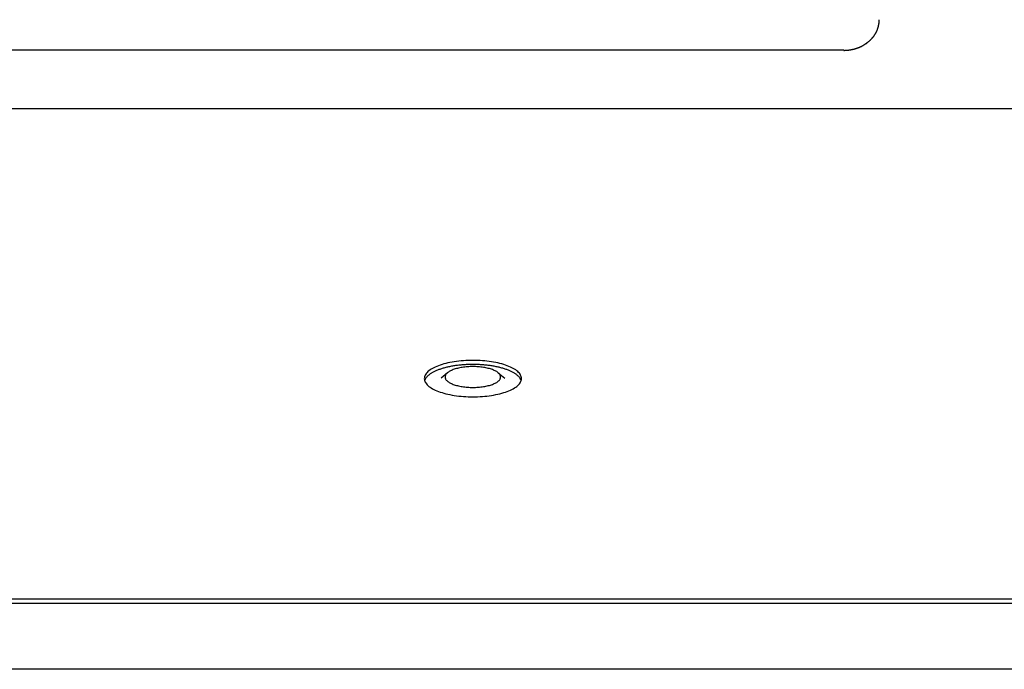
# Model space of a CAD drawing. Extents: x 1107 to 4046, y 937 to 3355.
# Tile 466 of 656: x 2189 to 2245, y 2599 to 2635. Entities that reach past the tile are written whole.
import ezdxf

# ---------------------------------------------------------------- set-up
doc = ezdxf.new("R2010")
doc.units = 0
doc.layers.add('KF_VIDA_L___C_REAR', color=7, linetype='CONTINUOUS')

# ---------------------------------------------------------------- blocks, each defined once
blk = doc.blocks.new('KF_VIDA_L___C_REAR')
at = {"layer": 'KF_VIDA_L___C_REAR'}
for p, q in [((49, 944.50636), (-49, 944.50636)), ((62, 941.19989), (-62, 941.19989)), ((26.563311, 926.268449), (26.197412, 925.958116)), ((29.436689, 926.268449), (29.802588, 925.958116)), ((-62, 913.479002), (62, 913.479002)), ((-62, 913.247206), (62, 913.247206)), ((62, 909.5), (-62, 909.5))]:
    blk.add_line(p, q, dxfattribs=at)
for points in [[(49, 944.506, 0), (49.0245, 944.506, 0), (49.0491, 944.507, 0), (49.0736, 944.508, 0), (49.0981, 944.508, 0), (49.1226, 944.51, 0), (49.1471, 944.511, 0), (49.1716, 944.513, 0), (49.196, 944.515, 0), (49.2204, 944.517, 0), (49.2448, 944.519, 0), (49.2692, 944.522, 0), (49.2935, 944.525, 0), (49.3177, 944.528, 0), (49.3419, 944.532, 0), (49.3661, 944.536, 0), (49.3902, 944.54, 0), (49.4142, 944.544, 0), (49.4382, 944.548, 0), (49.4621, 944.553, 0), (49.486, 944.558, 0), (49.5097, 944.564, 0), (49.5334, 944.569, 0), (49.557, 944.575, 0), (49.5806, 944.581, 0), (49.604, 944.587, 0), (49.6274, 944.594, 0), (49.6506, 944.601, 0), (49.6738, 944.608, 0), (49.6968, 944.615, 0), (49.7198, 944.622, 0), (49.7426, 944.63, 0), (49.7654, 944.638, 0), (49.788, 944.646, 0), (49.8105, 944.655, 0), (49.8329, 944.664, 0), (49.8551, 944.673, 0), (49.8772, 944.682, 0), (49.8992, 944.691, 0), (49.9211, 944.701, 0), (49.9428, 944.711, 0), (49.9644, 944.721, 0), (49.9858, 944.731, 0), (50.0071, 944.742, 0), (50.0282, 944.753, 0), (50.0492, 944.764, 0), (50.07, 944.775, 0), (50.0906, 944.787, 0), (50.1111, 944.798, 0), (50.1315, 944.81, 0), (50.1516, 944.822, 0), (50.1716, 944.835, 0), (50.1914, 944.847, 0), (50.211, 944.86, 0), (50.2305, 944.873, 0), (50.2497, 944.886, 0), (50.2688, 944.9, 0), (50.2877, 944.913, 0), (50.3063, 944.927, 0), (50.3248, 944.941, 0), (50.3431, 944.955, 0), (50.3612, 944.969, 0), (50.3791, 944.984, 0), (50.3968, 944.999, 0), (50.4142, 945.014, 0), (50.4315, 945.029, 0), (50.4485, 945.044, 0), (50.4653, 945.06, 0), (50.4819, 945.075, 0), (50.4983, 945.091, 0), (50.5144, 945.107, 0), (50.5303, 945.123, 0), (50.546, 945.14, 0), (50.5615, 945.156, 0), (50.5767, 945.173, 0), (50.5917, 945.19, 0), (50.6064, 945.207, 0), (50.6209, 945.224, 0), (50.6352, 945.241, 0), (50.6492, 945.259, 0), (50.6629, 945.276, 0), (50.6764, 945.294, 0), (50.6897, 945.312, 0), (50.7027, 945.33, 0), (50.7155, 945.348, 0), (50.7279, 945.366, 0), (50.7402, 945.385, 0), (50.7521, 945.403, 0), (50.7638, 945.422, 0), (50.7753, 945.441, 0), (50.7864, 945.46, 0), (50.7973, 945.479, 0), (50.808, 945.498, 0), (50.8183, 945.517, 0), (50.8284, 945.537, 0), (50.8382, 945.556, 0), (50.8478, 945.576, 0), (50.857, 945.595, 0), (50.866, 945.615, 0), (50.8747, 945.635, 0), (50.8831, 945.655, 0), (50.8912, 945.675, 0), (50.8991, 945.695, 0), (50.9066, 945.715, 0), (50.9139, 945.736, 0), (50.9209, 945.756, 0), (50.9276, 945.776, 0), (50.934, 945.797, 0), (50.9401, 945.818, 0), (50.9459, 945.838, 0), (50.9514, 945.859, 0), (50.9566, 945.88, 0), (50.9616, 945.901, 0), (50.9662, 945.921, 0), (50.9706, 945.942, 0), (50.9746, 945.963, 0), (50.9784, 945.984, 0), (50.9818, 946.005, 0), (50.985, 946.026, 0), (50.9878, 946.048, 0), (50.9904, 946.069, 0), (50.9926, 946.09, 0), (50.9946, 946.111, 0), (50.9962, 946.132, 0), (50.9976, 946.153, 0), (50.9986, 946.175, 0), (50.9994, 946.196, 0), (50.9998, 946.217, 0), (51, 946.238, 0)], [(30.75, 925.942, 0), (30.7467, 925.993, 0), (30.7368, 926.043, 0), (30.7202, 926.093, 0), (30.6972, 926.143, 0), (30.6676, 926.193, 0), (30.6316, 926.241, 0), (30.5892, 926.289, 0), (30.5407, 926.337, 0), (30.486, 926.383, 0), (30.4253, 926.428, 0), (30.3588, 926.472, 0), (30.2865, 926.515, 0), (30.2088, 926.556, 0), (30.1258, 926.596, 0), (30.0376, 926.634, 0), (29.9445, 926.671, 0), (29.8468, 926.706, 0), (29.7446, 926.739, 0), (29.6382, 926.77, 0), (29.5278, 926.799, 0), (29.4138, 926.826, 0), (29.2963, 926.851, 0), (29.1758, 926.874, 0), (29.0524, 926.894, 0), (28.9264, 926.912, 0), (28.7983, 926.928, 0), (28.6682, 926.942, 0), (28.5365, 926.953, 0), (28.4035, 926.961, 0), (28.2695, 926.968, 0), (28.1349, 926.971, 0), (28, 926.972, 0), (27.8651, 926.971, 0), (27.7305, 926.968, 0), (27.5965, 926.961, 0), (27.4635, 926.953, 0), (27.3318, 926.942, 0), (27.2017, 926.928, 0), (27.0736, 926.912, 0), (26.9476, 926.894, 0), (26.8242, 926.874, 0), (26.7037, 926.851, 0), (26.5862, 926.826, 0), (26.4722, 926.799, 0), (26.3618, 926.77, 0), (26.2554, 926.739, 0), (26.1532, 926.706, 0), (26.0555, 926.671, 0), (25.9624, 926.634, 0), (25.8742, 926.596, 0), (25.7912, 926.556, 0), (25.7135, 926.515, 0), (25.6412, 926.472, 0), (25.5747, 926.428, 0), (25.514, 926.383, 0), (25.4593, 926.337, 0), (25.4108, 926.289, 0), (25.3684, 926.241, 0), (25.3324, 926.193, 0), (25.3028, 926.143, 0), (25.2798, 926.093, 0), (25.2632, 926.043, 0), (25.2533, 925.993, 0), (25.25, 925.942, 0), (25.2533, 925.892, 0), (25.2632, 925.841, 0), (25.2798, 925.791, 0), (25.3028, 925.741, 0), (25.3324, 925.692, 0), (25.3684, 925.643, 0), (25.4108, 925.595, 0), (25.4593, 925.548, 0), (25.514, 925.502, 0), (25.5747, 925.457, 0), (25.6412, 925.413, 0), (25.7135, 925.37, 0), (25.7912, 925.329, 0), (25.8742, 925.289, 0), (25.9624, 925.25, 0), (26.0555, 925.214, 0), (26.1532, 925.179, 0), (26.2554, 925.146, 0), (26.3618, 925.115, 0), (26.4722, 925.086, 0), (26.5862, 925.059, 0), (26.7037, 925.034, 0), (26.8242, 925.011, 0), (26.9476, 924.991, 0), (27.0736, 924.972, 0), (27.2017, 924.956, 0), (27.3318, 924.943, 0), (27.4635, 924.932, 0), (27.5965, 924.923, 0), (27.7305, 924.917, 0), (27.8651, 924.913, 0), (28, 924.912, 0), (28.1349, 924.913, 0), (28.2695, 924.917, 0), (28.4035, 924.923, 0), (28.5365, 924.932, 0), (28.6682, 924.943, 0), (28.7983, 924.956, 0), (28.9264, 924.972, 0), (29.0524, 924.991, 0), (29.1758, 925.011, 0), (29.2963, 925.034, 0), (29.4138, 925.059, 0), (29.5278, 925.086, 0), (29.6382, 925.115, 0), (29.7446, 925.146, 0), (29.8468, 925.179, 0), (29.9445, 925.214, 0), (30.0376, 925.25, 0), (30.1258, 925.289, 0), (30.2088, 925.329, 0), (30.2865, 925.37, 0), (30.3588, 925.413, 0), (30.4253, 925.457, 0), (30.486, 925.502, 0), (30.5407, 925.548, 0), (30.5892, 925.595, 0), (30.6316, 925.643, 0), (30.6676, 925.692, 0), (30.6972, 925.741, 0), (30.7202, 925.791, 0), (30.7368, 925.841, 0), (30.7467, 925.892, 0), (30.75, 925.942, 0)], [(30.7325, 925.826, 0), (30.7248, 925.85, 0), (30.7156, 925.873, 0), (30.705, 925.896, 0), (30.693, 925.919, 0), (30.6797, 925.942, 0), (30.6649, 925.965, 0), (30.6487, 925.987, 0), (30.6312, 926.01, 0), (30.6123, 926.032, 0), (30.5921, 926.055, 0), (30.5705, 926.077, 0), (30.5475, 926.098, 0), (30.5233, 926.12, 0), (30.4977, 926.142, 0), (30.4709, 926.163, 0), (30.4427, 926.184, 0), (30.4133, 926.204, 0), (30.3826, 926.225, 0), (30.3507, 926.245, 0), (30.3176, 926.265, 0), (30.2833, 926.285, 0), (30.2478, 926.304, 0), (30.2111, 926.323, 0), (30.1733, 926.342, 0), (30.1344, 926.36, 0), (30.0943, 926.378, 0), (30.0532, 926.396, 0), (30.0109, 926.413, 0), (29.9677, 926.43, 0), (29.9234, 926.447, 0), (29.8781, 926.463, 0), (29.8319, 926.479, 0), (29.7847, 926.494, 0), (29.7366, 926.509, 0), (29.6875, 926.524, 0), (29.6376, 926.538, 0), (29.5869, 926.552, 0), (29.5353, 926.565, 0), (29.483, 926.578, 0), (29.4298, 926.59, 0), (29.3759, 926.602, 0), (29.3213, 926.614, 0), (29.266, 926.625, 0), (29.2101, 926.636, 0), (29.1535, 926.646, 0), (29.0964, 926.655, 0), (29.0386, 926.664, 0), (28.9804, 926.673, 0), (28.9216, 926.681, 0), (28.8623, 926.689, 0), (28.8026, 926.696, 0), (28.7425, 926.702, 0), (28.682, 926.708, 0), (28.6211, 926.714, 0), (28.5599, 926.719, 0), (28.4984, 926.724, 0), (28.4367, 926.728, 0), (28.3747, 926.731, 0), (28.3126, 926.734, 0), (28.2503, 926.736, 0), (28.1878, 926.738, 0), (28.1253, 926.74, 0), (28.0626, 926.74, 0), (28, 926.741, 0), (27.9374, 926.74, 0), (27.8747, 926.74, 0), (27.8122, 926.738, 0), (27.7497, 926.736, 0), (27.6874, 926.734, 0), (27.6253, 926.731, 0), (27.5633, 926.728, 0), (27.5016, 926.724, 0), (27.4401, 926.719, 0), (27.3789, 926.714, 0), (27.318, 926.708, 0), (27.2575, 926.702, 0), (27.1974, 926.696, 0), (27.1377, 926.689, 0), (27.0784, 926.681, 0), (27.0196, 926.673, 0), (26.9614, 926.664, 0), (26.9036, 926.655, 0), (26.8465, 926.646, 0), (26.7899, 926.636, 0), (26.734, 926.625, 0), (26.6787, 926.614, 0), (26.6241, 926.602, 0), (26.5702, 926.59, 0), (26.517, 926.578, 0), (26.4647, 926.565, 0), (26.4131, 926.552, 0), (26.3624, 926.538, 0), (26.3125, 926.524, 0), (26.2634, 926.509, 0), (26.2153, 926.494, 0), (26.1681, 926.479, 0), (26.1219, 926.463, 0), (26.0766, 926.447, 0), (26.0323, 926.43, 0), (25.9891, 926.413, 0), (25.9468, 926.396, 0), (25.9057, 926.378, 0), (25.8656, 926.36, 0), (25.8267, 926.342, 0), (25.7889, 926.323, 0), (25.7522, 926.304, 0), (25.7167, 926.285, 0), (25.6824, 926.265, 0), (25.6493, 926.245, 0), (25.6174, 926.225, 0), (25.5867, 926.204, 0), (25.5573, 926.184, 0), (25.5291, 926.163, 0), (25.5023, 926.142, 0), (25.4767, 926.12, 0), (25.4525, 926.098, 0), (25.4295, 926.077, 0), (25.4079, 926.055, 0), (25.3877, 926.032, 0), (25.3688, 926.01, 0), (25.3513, 925.987, 0), (25.3351, 925.965, 0), (25.3203, 925.942, 0), (25.307, 925.919, 0), (25.295, 925.896, 0), (25.2844, 925.873, 0), (25.2752, 925.85, 0), (25.2675, 925.826, 0)], [(26.4294, 926.031, 0), (26.4313, 926.002, 0), (26.437, 925.973, 0), (26.4464, 925.944, 0), (26.4596, 925.916, 0), (26.4765, 925.888, 0), (26.497, 925.86, 0), (26.5212, 925.833, 0), (26.549, 925.806, 0), (26.5802, 925.779, 0), (26.6149, 925.753, 0), (26.6529, 925.728, 0), (26.6941, 925.704, 0), (26.7385, 925.68, 0), (26.7859, 925.657, 0), (26.8363, 925.636, 0), (26.8894, 925.615, 0), (26.9453, 925.595, 0), (27.0036, 925.576, 0), (27.0644, 925.558, 0), (27.1274, 925.542, 0), (27.1926, 925.526, 0), (27.2596, 925.512, 0), (27.3285, 925.499, 0), (27.399, 925.487, 0), (27.4709, 925.477, 0), (27.5441, 925.468, 0), (27.6184, 925.46, 0), (27.6936, 925.454, 0), (27.7695, 925.449, 0), (27.8461, 925.445, 0), (27.9229, 925.443, 0), (28, 925.442, 0), (28.0771, 925.443, 0), (28.1539, 925.445, 0), (28.2305, 925.449, 0), (28.3064, 925.454, 0), (28.3816, 925.46, 0), (28.4559, 925.468, 0), (28.5291, 925.477, 0), (28.601, 925.487, 0), (28.6715, 925.499, 0), (28.7404, 925.512, 0), (28.8074, 925.526, 0), (28.8726, 925.542, 0), (28.9356, 925.558, 0), (28.9964, 925.576, 0), (29.0547, 925.595, 0), (29.1106, 925.615, 0), (29.1637, 925.636, 0), (29.2141, 925.657, 0), (29.2615, 925.68, 0), (29.3059, 925.704, 0), (29.3471, 925.728, 0), (29.3851, 925.753, 0), (29.4198, 925.779, 0), (29.451, 925.806, 0), (29.4788, 925.833, 0), (29.503, 925.86, 0), (29.5235, 925.888, 0), (29.5404, 925.916, 0), (29.5536, 925.944, 0), (29.563, 925.973, 0), (29.5687, 926.002, 0), (29.5706, 926.031, 0), (29.5687, 926.06, 0), (29.563, 926.088, 0), (29.5536, 926.117, 0), (29.5404, 926.146, 0), (29.5235, 926.174, 0), (29.503, 926.202, 0), (29.4788, 926.229, 0), (29.451, 926.256, 0), (29.4198, 926.282, 0), (29.3851, 926.308, 0), (29.3471, 926.333, 0), (29.3059, 926.358, 0), (29.2615, 926.381, 0), (29.2141, 926.404, 0), (29.1637, 926.426, 0), (29.1106, 926.447, 0), (29.0547, 926.467, 0), (28.9964, 926.486, 0), (28.9356, 926.503, 0), (28.8726, 926.52, 0), (28.8074, 926.535, 0), (28.7404, 926.55, 0), (28.6715, 926.563, 0), (28.601, 926.574, 0), (28.5291, 926.585, 0), (28.4559, 926.594, 0), (28.3816, 926.601, 0), (28.3064, 926.608, 0), (28.2305, 926.613, 0), (28.1539, 926.616, 0), (28.0771, 926.618, 0), (28, 926.619, 0), (27.9229, 926.618, 0), (27.8461, 926.616, 0), (27.7695, 926.613, 0), (27.6936, 926.608, 0), (27.6184, 926.601, 0), (27.5441, 926.594, 0), (27.4709, 926.585, 0), (27.399, 926.574, 0), (27.3285, 926.563, 0), (27.2596, 926.55, 0), (27.1926, 926.535, 0), (27.1274, 926.52, 0), (27.0644, 926.503, 0), (27.0036, 926.486, 0), (26.9453, 926.467, 0), (26.8894, 926.447, 0), (26.8363, 926.426, 0), (26.7859, 926.404, 0), (26.7385, 926.381, 0), (26.6941, 926.358, 0), (26.6529, 926.333, 0), (26.6149, 926.308, 0), (26.5802, 926.282, 0), (26.549, 926.256, 0), (26.5212, 926.229, 0), (26.497, 926.202, 0), (26.4765, 926.174, 0), (26.4596, 926.146, 0), (26.4464, 926.117, 0), (26.437, 926.088, 0), (26.4313, 926.06, 0), (26.4294, 926.031, 0)]]:
    blk.add_polyline3d(points, dxfattribs=at)

msp = doc.modelspace()

# ---------------------------------------------------------------- block references
at = {"layer": 'KF_VIDA_L___C_REAR'}
msp.add_blockref('KF_VIDA_L___C_REAR', (2186.979, 1689.213), dxfattribs=at)

doc.saveas('drawing.dxf')
